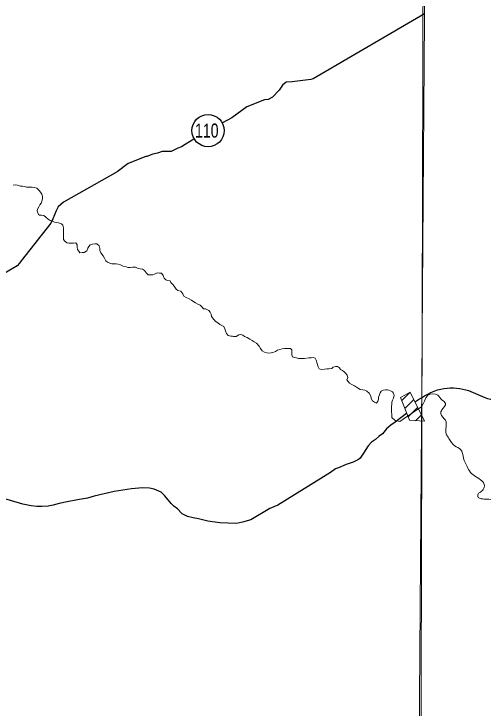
# Model space of a CAD drawing. Extents: x 553962 to 842807, y 8883888 to 9032388.
# Drawn here: x 616488 to 618825, y 8902976 to 8906437 of the extents above; entities that cross this region are included whole.
import ezdxf
from ezdxf.enums import TextEntityAlignment as Align

# ---------------------------------------------------------------- set-up
doc = ezdxf.new("R2010")
doc.units = 0
doc.header["$LTSCALE"] = 20
doc.layers.add('6', color=7, linetype='Continuous', lineweight=13)

msp = doc.modelspace()

# ---------------------------------------------------------------- linework, layer by layer
at = {"layer": '6'}
for p, q in [((618419.29, 8904509.97), (618459.53, 8904550.21)), ((618435.14, 8904469.25), (618480.5, 8904514.61)), ((618451, 8904428.54), (618499.09, 8904476.63)), ((618488.08, 8904409.05), (618517.67, 8904438.64))]:
    msp.add_line(p, q, dxfattribs=at)
for points in [[(618662.98, 8924716.12), (618558.35, 8909803.66), (618456.51, 8896026.67)], [(616483.5, 8905583.2), (616495.72, 8905584.14), (616505.55, 8905583.56), (616520.72, 8905578.7), (616530.42, 8905578.1), (616540.12, 8905575.67), (616551.04, 8905573.24), (616566.81, 8905573.24), (616579.54, 8905573.24), (616589.85, 8905572.02), (616602.59, 8905568.38), (616607.47, 8905563.05), (616614.54, 8905555.87), (616620.58, 8905547.69), (616626.62, 8905538.48), (616629.59, 8905526.23), (616630.53, 8905514), (616627.4, 8905503.84), (616623.21, 8905493.7), (616616.54, 8905485.2), (616611.69, 8905474.27), (616606.23, 8905463.34), (616604.41, 8905455.44), (616605.02, 8905449.98), (616611.08, 8905437.23), (616614.71, 8905433.62), (616624.89, 8905433.56), (616637.09, 8905432.46), (616646.18, 8905423.23), (616659.34, 8905413.98), (616668.44, 8905406.79), (616679.6, 8905402.64), (616689.75, 8905398.5), (616699.91, 8905397.42), (616710.07, 8905395.32), (616724.28, 8905390.13), (616732.37, 8905382.95)], [(616732.37, 8905382.95), (616735.33, 8905369.68), (616735.26, 8905359.5), (616735.15, 8905344.22), (616735.02, 8905325.88), (616734.93, 8905312.64), (616742, 8905304.44), (616752.11, 8905295.21), (616762.27, 8905294.12), (616773.46, 8905294.05), (616784.65, 8905293.98), (616796.86, 8905294.92), (616802.9, 8905285.71), (616802.83, 8905275.52), (616804.78, 8905262.27), (616810.82, 8905254.08), (616816.86, 8905244.87), (616828.07, 8905247.86), (616838.25, 8905247.79), (616850.51, 8905255.86), (616856.7, 8905268.05), (616860.83, 8905277.19), (616866.99, 8905285.3), (616877.18, 8905288.29), (616890.42, 8905291.26), (616900.6, 8905291.2), (616912.72, 8905279.91), (616915.69, 8905266.65), (616916.63, 8905256.46), (616921.65, 8905246.24), (616931.71, 8905229.87), (616939.77, 8905218.61), (616945.78, 8905205.33), (616954.89, 8905199.16), (616965.03, 8905194), (616976.2, 8905190.87), (616986.37, 8905190.81)], [(616986.37, 8905190.81), (616996.54, 8905190.74), (617006.71, 8905189.66), (617018.89, 8905185.5), (617032.07, 8905179.31), (617046.28, 8905175.14), (617056.43, 8905172.02), (617067.63, 8905172.97), (617078.83, 8905174.93), (617094.09, 8905174.83), (617103.21, 8905169.68), (617116.4, 8905165.52), (617127.58, 8905163.41), (617137.71, 8905158.25), (617148.81, 8905144.94), (617156.89, 8905136.74), (617167.06, 8905135.65), (617179.27, 8905135.58), (617188.45, 8905139.59), (617200.7, 8905146.64), (617212.9, 8905144.53), (617223.06, 8905143.44), (617231.12, 8905132.19), (617237.13, 8905118.9), (617245.21, 8905110.7), (617255.37, 8905107.58), (617265.53, 8905106.5), (617269.54, 8905097.3), (617281.67, 8905086.02), (617289.72, 8905073.74), (617295.76, 8905064.53), (617304.87, 8905058.36), (617319.08, 8905054.2), (617329.17, 8905040.89), (617334.17, 8905029.65), (617345.31, 8905022.45), (617361.55, 8905016.23), (617371.68, 8905010.05), (617383.83, 8905001.82), (617392.94, 8904995.65), (617404.09, 8904990.49), (617415.24, 8904984.3), (617425.35, 8904975.07), (617432.41, 8904966.87), (617442.59, 8904966.81), (617458.81, 8904958.55), (617464.85, 8904949.35), (617469.87, 8904940.14), (617472.84, 8904927.9), (617483.61, 8904913.17), (617489.98, 8904906.79), (617489.98, 8904904.66), (617503.14, 8904897.14), (617513.26, 8904888.93), (617523.53, 8904884.16), (617532.88, 8904877.91), (617539.12, 8904866.98), (617542.24, 8904856.05), (617546.92, 8904843.56), (617554.72, 8904834.19), (617568.76, 8904829.5), (617576.56, 8904831.06), (617581.24, 8904827.94), (617594.23, 8904829.32), (617607.5, 8904836.37)], [(617607.5, 8904836.37), (617617.69, 8904839.36), (617627.84, 8904835.22), (617635.93, 8904829.05), (617649.11, 8904822.86), (617662.29, 8904815.64), (617674.44, 8904808.43), (617684.57, 8904802.25), (617695.71, 8904795.05), (617709.86, 8904780.7), (617716.9, 8904769.44), (617724.95, 8904757.17), (617736.1, 8904750.98), (617748.28, 8904746.83), (617758.44, 8904745.75), (617769.64, 8904746.69), (617781.87, 8904749.67), (617791.05, 8904753.69), (617800.25, 8904759.74), (617812.48, 8904763.74), (617824.72, 8904767.73), (617835.91, 8904768.68), (617855.24, 8904768.56), (617865.41, 8904768.49), (617872.48, 8904761.31), (617872.39, 8904748.07), (617872.32, 8904737.88), (617876.32, 8904727.67), (617885.45, 8904723.54), (617895.61, 8904722.45), (617904.74, 8904718.32), (617914.91, 8904718.25), (617925.08, 8904718.19), (617935.26, 8904719.14), (617957.67, 8904723.07), (617967.84, 8904723.01), (617979.03, 8904723.96)], [(617979.03, 8904723.96), (617989.18, 8904719.82), (617993.18, 8904710.62), (617998.15, 8904693.27), (618004.14, 8904676.93), (618008.15, 8904667.74), (618020.33, 8904663.58), (618034.58, 8904665.53), (618046.8, 8904667.49), (618056.97, 8904667.42), (618071.22, 8904668.35), (618078.39, 8904675.44), (618089.61, 8904679.44), (618099.78, 8904679.37), (618108.89, 8904672.18), (618114.93, 8904664), (618124.05, 8904658.84), (618132.15, 8904652.68), (618140.24, 8904646.51), (618148.3, 8904635.26), (618151.28, 8904625.05), (618146.11, 8904612.86), (618153.17, 8904603.64), (618160.24, 8904596.47), (618171.38, 8904589.26), (618184.56, 8904582.05), (618199.75, 8904572.78), (618212.92, 8904564.55), (618225.12, 8904563.45), (618235.27, 8904560.33), (618245.41, 8904556.19), (618257.55, 8904545.92), (618265.59, 8904531.61), (618267.54, 8904519.37), (618274.58, 8904508.12), (618283.69, 8904500.93), (618293.83, 8904496.79), (618300, 8904505.92), (618303.12, 8904516.09), (618304.21, 8904526.27), (618308.96, 8904537.78), (618312.54, 8904548.52), (618317.64, 8904556.74), (618326.84, 8904561.06), (618339.36, 8904562.85), (618348.31, 8904562.85), (618355.46, 8904561.06), (618364.4, 8904557.48), (618373.34, 8904552.1), (618378.71, 8904546.73), (618380.5, 8904539.57), (618381.58, 8904535.96), (618378.44, 8904521.71), (618374.3, 8904511.55), (618370.16, 8904501.39), (618370.09, 8904491.21), (618368.99, 8904478.99), (618367.9, 8904468.81), (618370.65, 8904424.98), (618386.82, 8904409.6), (618410.9, 8904405.27), (618427, 8904416.02), (618519.7, 8904479.19)]]:
    msp.add_lwpolyline(points, dxfattribs=at)
for points in [[(618535.25, 8909853.32), (607574.31, 8909890.72), (607543.3, 8898835.28), (618504.23, 8898795.81)], [(618462.34, 8904551.74), (618413.38, 8904525.12), (618457.82, 8904411.03), (618533.6, 8904406.07)]]:
    msp.add_lwpolyline(points, close=True, dxfattribs=at)
at = {"layer": '6', "lineweight": 25}
for points in [[(618533.22, 8906436.64), (617978.24, 8906112.64), (617967.02, 8906109.6), (617874.26, 8906097.55), (617843.68, 8906095.57), (617826.31, 8906081.33), (617808.9, 8906055.9), (617776.17, 8906022.34), (617753.71, 8906010.15), (617735.36, 8906008.15), (617647.61, 8905973.67), (617574.05, 8905917.77), (617526.64, 8905893.36)], [(617384.29, 8905811.92), (617340.24, 8905785.75), (617322.88, 8905774.58), (617304.51, 8905767.48), (617270.83, 8905750.22), (617226, 8905750.3), (617202.54, 8905743.21), (617180.1, 8905738.16), (617149.49, 8905725.99), (617144.4, 8905726), (617057.66, 8905690.5), (617001.47, 8905648.83), (616734.99, 8905497.52), (616708.42, 8905475.16), (616698.16, 8905454.8), (616689.93, 8905434.44), (616681.71, 8905415.09), (616671.44, 8905393.72), (616524.04, 8905206.53), (616515.84, 8905193.3), (616504.58, 8905181.09), (616280.97, 8905049.06)], [(618442.84, 8904444.89), (618387.64, 8904401.29), (618365.17, 8904386.05), (618343.7, 8904367.75), (618323.24, 8904343.33), (618306.89, 8904331.14), (618288.49, 8904315.89), (618269.09, 8904302.68), (618252.71, 8904283.35), (618229.15, 8904247.74), (618212.75, 8904222.3), (618203.56, 8904215.18), (618177.02, 8904201.99), (618142.33, 8904189.82), (618104.58, 8904174.61), (618089.28, 8904169.54), (618064.75, 8904150.23), (617802.31, 8903987.7), (617762.51, 8903970.46), (617667.55, 8903914.6), (617626.75, 8903902.45), (617597.18, 8903896.39), (617513.64, 8903899.6), (617454.58, 8903907.86), (617406.73, 8903919.15), (617380.26, 8903925.31), (617352.78, 8903931.48), (617326.34, 8903944.77), (617301.97, 8903969.27), (617283.68, 8903982.54), (617271.51, 8903996.83), (617239.04, 8904033.57), (617221.79, 8904051.94), (617187.2, 8904067.28), (617162.77, 8904073.44), (617128.13, 8904074.52), (617074.12, 8904069.53), (616987.46, 8904055.43), (616887.53, 8904032.18), (616853.87, 8904022.05), (616803.91, 8904013.99), (616752.93, 8904003.9), (616713.17, 8903996.84), (616683.59, 8903987.72), (616658.1, 8903983.7), (616626.51, 8903981.72), (616602.06, 8903981.76), (616574.56, 8903984.87), (616532.82, 8903993.1), (616245.8, 8904077.17)]]:
    msp.add_lwpolyline(points, dxfattribs=at)
msp.add_circle((617454.92, 8905854.66), 80.26, dxfattribs=at)
msp.add_spline([(618487.38, 8904504.79), (618614.45, 8904566.69), (618739.45, 8904562.9), (618834.15, 8904525.02), (618944, 8904494.71), (619140.98, 8904464.41), (619269.77, 8904426.53), (619413.71, 8904346.99), (619610.68, 8904248.5), (619898.56, 8904070.47), (620175.08, 8903918.95), (620288.72, 8903884.86), (620489.48, 8903873.49), (620815.24, 8903858.34), (621019.79, 8903831.83), (621319.04, 8903718.19), (621610.71, 8903631.07), (621784.95, 8903608.34), (621841.77, 8903604.55), (621917.53, 8903551.52), (622012.23, 8903479.55), (622084.2, 8903426.52), (622194.05, 8903396.21), (622315.26, 8903388.64)], degree=3, dxfattribs=at)
at = {"layer": '6'}
msp.add_spline([(618519.7, 8904479.19), (618532.83, 8904506.75), (618550.28, 8904535.83), (618599.71, 8904535.83), (618620.06, 8904512.57), (618637.51, 8904495.12), (618620.06, 8904463.14), (618614.25, 8904442.78), (618637.51, 8904410.8), (618640.42, 8904378.81), (618640.42, 8904343.92), (618654.95, 8904320.66), (618684.03, 8904282.86), (618713.11, 8904265.42), (618727.64, 8904221.8), (618744.75, 8904180.77), (618762.32, 8904151.5), (618786.71, 8904131.01), (618818.91, 8904108.57), (618830.61, 8904091.01), (618828.66, 8904072.47), (618812.08, 8904052.96), (618800.37, 8904044.18), (618800.37, 8904026.61), (618815, 8904019.78), (618846.22, 8904017.83), (618874.52, 8904011), (618881.35, 8904002.22), (618885.25, 8903978.8), (618887.2, 8903945.63), (618896.96, 8903929.04), (618916.47, 8903901.73), (618940.87, 8903858.8), (618951.6, 8903826.6), (618952.57, 8903806.11), (618939.89, 8903788.55), (618938.91, 8903768.06), (618943.79, 8903752.45), (618951.6, 8903737.81), (618964.28, 8903721.22), (618988.67, 8903717.32), (619019.9, 8903722.2), (619047.22, 8903715.37), (619070.63, 8903701.71), (619085.27, 8903685.12), (619103.81, 8903681.22), (619110.64, 8903673.42), (619111.61, 8903661.71), (619127.22, 8903649.29), (619136.98, 8903630.75), (619146.74, 8903616.1), (619152.59, 8903596.58), (619164.3, 8903581.94), (619184.79, 8903573.15), (619214.06, 8903563.39)], degree=3, dxfattribs=at)

# ---------------------------------------------------------------- texts
at = {"layer": '6', "width": 0.75}
msp.add_text('110', height=70, dxfattribs=at).set_placement((617448.59, 8905819.99), align=Align.CENTER)

doc.saveas('drawing.dxf')
